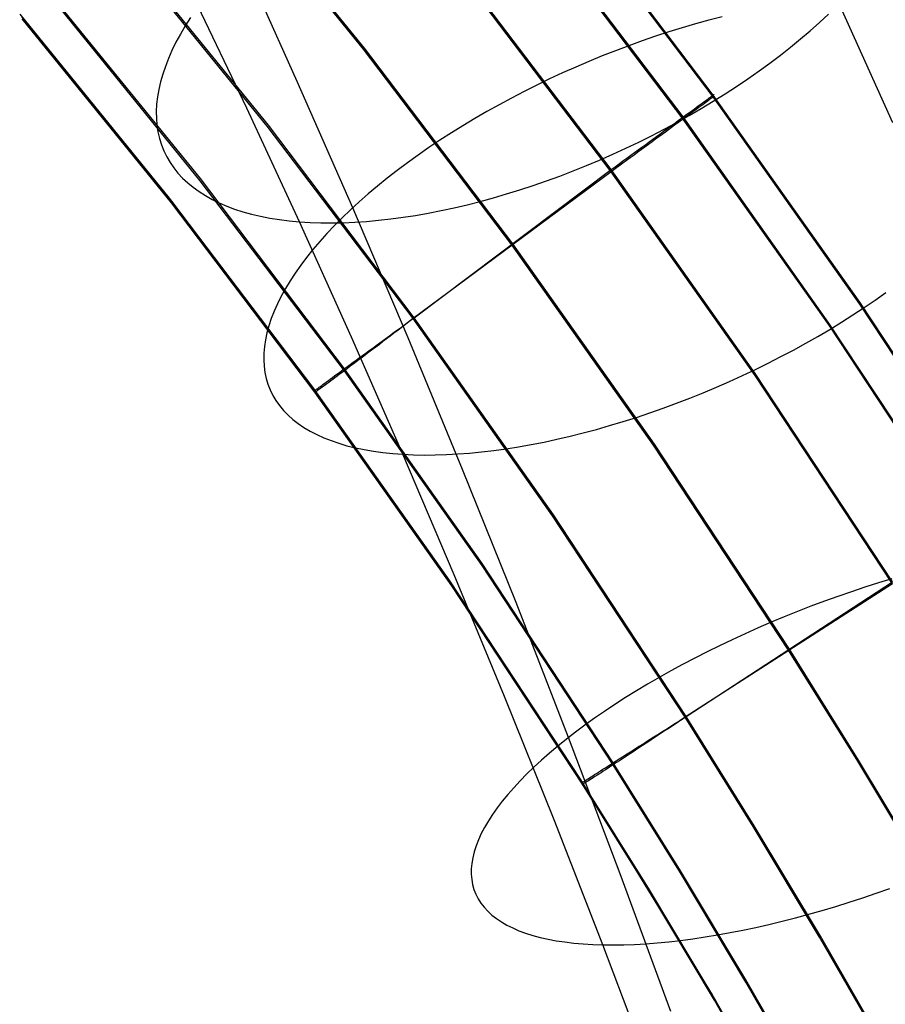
# Model space of a CAD drawing. Header units: millimetres. Extents: x 119 to 175.9, y -203.1 to -153.8.
# Tile 286 of 377: x 162.4 to 164.4, y -171 to -168.6. Entities that reach past the tile are written whole.
import ezdxf

# ---------------------------------------------------------------- set-up
doc = ezdxf.new("R2010")
doc.units = ezdxf.units.MM
doc.header["$MEASUREMENT"] = 0
doc.layers.add('Layer 01', color=5, linetype='Continuous', true_color=0x0000ff)

msp = doc.modelspace()

# ---------------------------------------------------------------- linework, layer by layer
at = {"layer": 'Layer 01'}
for p, q in [((163.1847, -168.7098, 31.3175), (162.8159, -168.2558, 31.317)), ((163.1867, -168.707, 35.252), (162.818, -168.2529, 35.2514)), ((164.0173, -168.819, 34.8826), (163.6521, -168.3373, 34.882)), ((164.0174, -168.8233, 31.6865), (163.6522, -168.3415, 31.6859)), ((163.9458, -168.8711, 35.1462), (163.5824, -168.3916, 35.1456)), ((163.9459, -168.876, 31.423), (163.5824, -168.3965, 31.4224)), ((162.9555, -168.8932, 31.3178), (162.593, -168.4469, 31.3172)), ((162.9583, -168.891, 35.252), (162.5959, -168.4446, 35.2514)), ((163.027, -168.7863, 30.0013), (162.8931, -168.4893, 29.838)), ((163.7743, -168.9966, 35.2521), (163.4151, -168.5229, 35.2515)), ((163.7743, -169.0016, 31.3179), (163.4151, -168.5279, 31.3173)), ((162.7963, -169.0179, 35.1441), (162.4383, -168.5769, 35.1435)), ((162.7962, -169.023, 31.4259), (162.4382, -168.582, 31.4253)), ((162.9066, -168.8498, 28.4495), (162.7791, -168.5827, 28.287)), ((164.4452, -168.8852, 28.6414), (164.3172, -168.6014, 28.4852)), ((162.3662, -168.6262, 34.9078), (162.7221, -169.0642, 34.9083)), ((162.7279, -169.0758, 31.6868), (162.3718, -168.6371, 31.6862)), ((162.728, -169.0718, 34.8829), (162.3719, -168.6331, 34.8824)), ((162.7729, -168.6344, 29.6784), (162.7603, -168.6542, 29.6535)), ((164.0069, -168.6408, 30.3166), (163.9754, -168.6495, 30.3263)), ((164.0383, -168.6327, 30.3059), (164.0069, -168.6408, 30.3166)), ((164.2481, -168.6658, 28.427), (164.2703, -168.6461, 28.444)), ((164.2703, -168.6461, 28.444), (164.2916, -168.6263, 28.4618)), ((162.7603, -168.6542, 29.6535), (162.7487, -168.6738, 29.6281)), ((163.9119, -168.6686, 30.3426), (163.88, -168.679, 30.3492)), ((163.9437, -168.6588, 30.335), (163.9119, -168.6686, 30.3426)), ((163.9754, -168.6495, 30.3263), (163.9437, -168.6588, 30.335)), ((164.2252, -168.6853, 28.4109), (164.2481, -168.6658, 28.427)), ((162.7382, -168.6933, 29.6021), (162.7287, -168.7126, 29.5756)), ((162.7487, -168.6738, 29.6281), (162.7382, -168.6933, 29.6021)), ((163.8482, -168.69, 30.3547), (163.8163, -168.7015, 30.3592)), ((163.88, -168.679, 30.3492), (163.8482, -168.69, 30.3547)), ((164.2016, -168.7047, 28.3958), (164.2252, -168.6853, 28.4109)), ((162.7287, -168.7126, 29.5756), (162.7202, -168.7317, 29.5486)), ((163.5379, -169.1757, 31.3181), (163.1847, -168.7098, 31.3175)), ((163.5399, -169.173, 35.2526), (163.1867, -168.707, 35.252)), ((163.7845, -168.7134, 30.3626), (163.7528, -168.7259, 30.3649)), ((163.8163, -168.7015, 30.3592), (163.7845, -168.7134, 30.3626)), ((164.1772, -168.7239, 28.3815), (164.2016, -168.7047, 28.3958)), ((162.7202, -168.7317, 29.5486), (162.7129, -168.7506, 29.5212)), ((163.7213, -168.7389, 30.3662), (163.6899, -168.7524, 30.3664)), ((163.7528, -168.7259, 30.3649), (163.7213, -168.7389, 30.3662)), ((164.1521, -168.7429, 28.3682), (164.1772, -168.7239, 28.3815)), ((162.7129, -168.7506, 29.5212), (162.7066, -168.7692, 29.4932)), ((163.6899, -168.7524, 30.3664), (163.6587, -168.7663, 30.3655)), ((164.1, -168.7801, 28.3445), (164.1264, -168.7616, 28.3559)), ((164.1264, -168.7616, 28.3559), (164.1521, -168.7429, 28.3682)), ((162.7013, -168.7876, 29.4649), (162.6972, -168.8057, 29.4363)), ((162.7066, -168.7692, 29.4932), (162.7013, -168.7876, 29.4649)), ((163.159, -169.0874, 30.1587), (163.027, -168.7863, 30.0013)), ((163.6278, -168.7807, 30.3635), (163.5972, -168.7954, 30.3605)), ((163.6587, -168.7663, 30.3655), (163.6278, -168.7807, 30.3635)), ((164.073, -168.7983, 28.3341), (164.1, -168.7801, 28.3445)), ((162.6972, -168.8057, 29.4363), (162.6942, -168.8234, 29.4073)), ((163.5669, -168.8106, 30.3564), (163.5369, -168.8262, 30.3512)), ((163.5972, -168.7954, 30.3605), (163.5669, -168.8106, 30.3564)), ((164.0455, -168.8162, 28.3248), (164.073, -168.7983, 28.3341)), ((162.6942, -168.8234, 29.4073), (162.6922, -168.8408, 29.378)), ((163.5369, -168.8262, 30.3512), (163.5074, -168.8421, 30.345)), ((163.9889, -168.851, 28.309), (164.0174, -168.8338, 28.3164)), ((163.9948, -168.8353, 35.0548), (163.9985, -168.8326, 35.044)), ((163.9985, -168.8326, 35.044), (164.0019, -168.8301, 35.033)), ((164.003, -168.834, 31.5393), (163.9998, -168.8364, 31.5285)), ((164.0019, -168.8301, 35.033), (164.0051, -168.8278, 35.0219)), ((164.006, -168.8318, 31.5502), (164.003, -168.834, 31.5393)), ((164.0051, -168.8278, 35.0219), (164.0079, -168.8258, 35.0107)), ((164.0087, -168.8299, 31.5612), (164.006, -168.8318, 31.5502)), ((164.0079, -168.8258, 35.0107), (164.0104, -168.824, 34.9993)), ((164.011, -168.8281, 31.5723), (164.0087, -168.8299, 31.5612)), ((164.0104, -168.824, 34.9993), (164.0125, -168.8224, 34.9879)), ((164.0131, -168.8266, 31.5835), (164.011, -168.8281, 31.5723)), ((164.0125, -168.8224, 34.9879), (164.0144, -168.8211, 34.9763)), ((164.0148, -168.8253, 31.5948), (164.0131, -168.8266, 31.5835)), ((164.0144, -168.8211, 34.9763), (164.0159, -168.82, 34.9647)), ((164.0163, -168.8243, 31.6062), (164.0148, -168.8253, 31.5948)), ((164.0159, -168.82, 34.9647), (164.0171, -168.8191, 34.9531)), ((164.0174, -168.8234, 31.6176), (164.0163, -168.8243, 31.6062)), ((164.0171, -168.8191, 34.9531), (164.018, -168.8185, 34.9413)), ((164.0181, -168.8185, 34.8943), (164.0173, -168.819, 34.8826)), ((164.3661, -169.3124, 34.8832), (164.0173, -168.819, 34.8826)), ((164.0173, -168.819, 34.8826), (164.0174, -168.8233, 31.6865)), ((164.0174, -168.8338, 28.3164), (164.0455, -168.8162, 28.3248)), ((164.0174, -168.8233, 31.6865), (164.0182, -168.8228, 31.675)), ((164.0182, -168.8228, 31.6291), (164.0174, -168.8234, 31.6176)), ((164.3662, -169.3167, 31.6871), (164.0174, -168.8233, 31.6865)), ((164.018, -168.8185, 34.9413), (164.0185, -168.8181, 34.9296)), ((164.0186, -168.8181, 34.9061), (164.0181, -168.8185, 34.8943)), ((164.0182, -168.8228, 31.675), (164.0187, -168.8224, 31.6635)), ((164.0187, -168.8225, 31.6405), (164.0182, -168.8228, 31.6291)), ((164.0185, -168.8181, 34.9296), (164.0187, -168.818, 34.9178)), ((164.0187, -168.818, 34.9178), (164.0186, -168.8181, 34.9061)), ((164.0187, -168.8224, 31.6635), (164.0188, -168.8223, 31.652)), ((164.0188, -168.8223, 31.652), (164.0187, -168.8225, 31.6405)), ((162.6922, -168.8408, 29.378), (162.6914, -168.8579, 29.3484)), ((162.6914, -168.8579, 29.3484), (162.6916, -168.8746, 29.3186)), ((163.0324, -169.1208, 28.6063), (162.9066, -168.8498, 28.4495)), ((163.5074, -168.8421, 30.345), (163.4782, -168.8584, 30.3378)), ((163.9599, -168.8678, 28.3027), (163.9889, -168.851, 28.309)), ((163.9604, -168.8604, 35.1251), (163.9662, -168.8562, 35.1157)), ((163.9662, -168.8562, 35.1157), (163.9716, -168.8522, 35.1061)), ((163.9741, -168.8553, 31.4674), (163.9689, -168.8591, 31.4579)), ((163.9716, -168.8522, 35.1061), (163.9768, -168.8484, 35.0962)), ((163.9791, -168.8516, 31.4771), (163.9741, -168.8553, 31.4674)), ((163.9768, -168.8484, 35.0962), (163.9817, -168.8448, 35.0862)), ((163.9838, -168.8482, 31.487), (163.9791, -168.8516, 31.4771)), ((163.9817, -168.8448, 35.0862), (163.9864, -168.8414, 35.0759)), ((163.9882, -168.8449, 31.4971), (163.9838, -168.8482, 31.487)), ((163.9864, -168.8414, 35.0759), (163.9907, -168.8383, 35.0654)), ((163.9923, -168.8419, 31.5074), (163.9882, -168.8449, 31.4971)), ((163.9907, -168.8383, 35.0654), (163.9948, -168.8353, 35.0548)), ((163.9962, -168.8391, 31.5179), (163.9923, -168.8419, 31.5074)), ((163.9998, -168.8364, 31.5285), (163.9962, -168.8391, 31.5179)), ((162.6916, -168.8746, 29.3186), (162.693, -168.8909, 29.2886)), ((163.4496, -168.875, 30.3295), (163.4214, -168.8919, 30.3201)), ((163.4782, -168.8584, 30.3378), (163.4496, -168.875, 30.3295)), ((163.928, -168.8841, 35.1679), (163.9349, -168.879, 35.1599)), ((163.9304, -168.8843, 28.2974), (163.9599, -168.8678, 28.3027)), ((163.9389, -168.8811, 31.4141), (163.9322, -168.886, 31.4061)), ((163.9349, -168.879, 35.1599), (163.9417, -168.8741, 35.1516)), ((163.9454, -168.8763, 31.4223), (163.9389, -168.8811, 31.4141)), ((163.9417, -168.8741, 35.1516), (163.9482, -168.8693, 35.143)), ((163.9516, -168.8718, 31.4309), (163.9454, -168.8763, 31.4223)), ((164.2929, -169.362, 35.1469), (163.9458, -168.8711, 35.1462)), ((164.293, -169.3669, 31.4236), (163.9459, -168.876, 31.423)), ((163.9482, -168.8693, 35.143), (163.9544, -168.8648, 35.1342)), ((163.9576, -168.8674, 31.4396), (163.9516, -168.8718, 31.4309)), ((163.9544, -168.8648, 35.1342), (163.9604, -168.8604, 35.1251)), ((163.9634, -168.8632, 31.4487), (163.9576, -168.8674, 31.4396)), ((163.9689, -168.8591, 31.4579), (163.9634, -168.8632, 31.4487)), ((162.693, -168.8909, 29.2886), (162.6954, -168.9068, 29.2585)), ((163.3027, -169.3514, 31.3183), (162.9555, -168.8932, 31.3178)), ((163.3054, -169.3492, 35.2526), (162.9583, -168.891, 35.252)), ((163.4214, -168.8919, 30.3201), (163.3938, -168.9091, 30.3098)), ((163.8704, -168.916, 28.2899), (163.9006, -168.9003, 28.2931)), ((163.898, -168.906, 35.1967), (163.9058, -168.9003, 35.19)), ((163.9006, -168.9003, 28.2931), (163.9304, -168.8843, 28.2974)), ((163.9109, -168.9016, 31.384), (163.9034, -168.9071, 31.3772)), ((163.9058, -168.9003, 35.19), (163.9134, -168.8948, 35.183)), ((163.9182, -168.8963, 31.3911), (163.9109, -168.9016, 31.384)), ((163.9134, -168.8948, 35.183), (163.9208, -168.8894, 35.1756)), ((163.9253, -168.891, 31.3984), (163.9182, -168.8963, 31.3911)), ((163.9208, -168.8894, 35.1756), (163.928, -168.8841, 35.1679)), ((163.9322, -168.886, 31.4061), (163.9253, -168.891, 31.3984)), ((162.6954, -168.9068, 29.2585), (162.699, -168.9222, 29.2283)), ((162.699, -168.9222, 29.2283), (162.7036, -168.9372, 29.1979)), ((163.3667, -168.9265, 30.2984), (163.3403, -168.9442, 30.2861)), ((163.3938, -168.9091, 30.3098), (163.3667, -168.9265, 30.2984)), ((163.8399, -168.9311, 28.2877), (163.8704, -168.916, 28.2899)), ((163.8651, -168.9301, 35.2201), (163.8736, -168.9239, 35.2148)), ((163.8798, -168.9244, 31.3589), (163.8716, -168.9304, 31.3535)), ((163.8736, -168.9239, 35.2148), (163.8819, -168.9178, 35.2092)), ((163.8878, -168.9185, 31.3647), (163.8798, -168.9244, 31.3589)), ((163.8819, -168.9178, 35.2092), (163.89, -168.9119, 35.2031)), ((163.8957, -168.9127, 31.3708), (163.8878, -168.9185, 31.3647)), ((163.89, -168.9119, 35.2031), (163.898, -168.906, 35.1967)), ((163.9034, -168.9071, 31.3772), (163.8957, -168.9127, 31.3708)), ((162.7036, -168.9372, 29.1979), (162.7094, -168.9517, 29.1676)), ((162.7094, -168.9517, 29.1676), (162.7162, -168.9658, 29.1372)), ((163.3403, -168.9442, 30.2861), (163.3145, -168.9622, 30.2728)), ((163.7781, -168.9601, 28.2866), (163.8091, -168.9458, 28.2866)), ((163.8091, -168.9458, 28.2866), (163.8399, -168.9311, 28.2877)), ((163.8299, -168.9559, 35.2376), (163.8389, -168.9493, 35.2338)), ((163.8462, -168.949, 31.3393), (163.8375, -168.9553, 31.3353)), ((163.8389, -168.9493, 35.2338), (163.8477, -168.9428, 35.2296)), ((163.8548, -168.9427, 31.3437), (163.8462, -168.949, 31.3393)), ((163.8477, -168.9428, 35.2296), (163.8565, -168.9364, 35.2251)), ((163.8633, -168.9365, 31.3484), (163.8548, -168.9427, 31.3437)), ((163.8565, -168.9364, 35.2251), (163.8651, -168.9301, 35.2201)), ((163.8716, -168.9304, 31.3535), (163.8633, -168.9365, 31.3484)), ((162.7162, -168.9658, 29.1372), (162.7241, -168.9793, 29.1068)), ((163.3145, -168.9622, 30.2728), (163.2893, -168.9803, 30.2585)), ((163.7154, -168.987, 28.2896), (163.7468, -168.9738, 28.2876)), ((163.7468, -168.9738, 28.2876), (163.7781, -168.9601, 28.2866)), ((163.8108, -168.9749, 31.3256), (163.8018, -168.9815, 31.3231)), ((163.8024, -168.976, 35.2467), (163.8116, -168.9692, 35.244)), ((163.8198, -168.9683, 31.3284), (163.8108, -168.9749, 31.3256)), ((163.8116, -168.9692, 35.244), (163.8208, -168.9625, 35.241)), ((163.8287, -168.9618, 31.3317), (163.8198, -168.9683, 31.3284)), ((163.8208, -168.9625, 35.241), (163.8299, -168.9559, 35.2376)), ((163.8375, -168.9553, 31.3353), (163.8287, -168.9618, 31.3317)), ((162.7241, -168.9793, 29.1068), (162.733, -168.9923, 29.0766)), ((162.733, -168.9923, 29.0766), (162.743, -169.0047, 29.0464)), ((163.2648, -168.9986, 30.2433), (163.2411, -169.0171, 30.2271)), ((163.2893, -168.9803, 30.2585), (163.2648, -168.9986, 30.2433)), ((163.3054, -169.3492, 35.2526), (163.7743, -168.9966, 35.2521)), ((163.6839, -168.9997, 28.2927), (163.7154, -168.987, 28.2896)), ((163.7743, -168.9966, 35.2521), (163.7837, -168.9897, 35.2507)), ((163.7835, -168.9949, 31.3193), (163.7743, -169.0016, 31.3179)), ((164.1173, -169.4818, 35.2527), (163.7743, -168.9966, 35.2521)), ((163.7927, -168.9882, 31.321), (163.7835, -168.9949, 31.3193)), ((163.7837, -168.9897, 35.2507), (163.7931, -168.9828, 35.2489)), ((163.8018, -168.9815, 31.3231), (163.7927, -168.9882, 31.321)), ((163.7931, -168.9828, 35.2489), (163.8024, -168.976, 35.2467)), ((162.743, -169.0047, 29.0464), (162.754, -169.0166, 29.0164)), ((162.754, -169.0166, 29.0164), (162.7661, -169.028, 28.9865)), ((163.1393, -169.4707, 35.1447), (162.7963, -169.0179, 35.1441)), ((163.2411, -169.0171, 30.2271), (163.2181, -169.0357, 30.2101)), ((163.7743, -169.0016, 31.3179), (163.3027, -169.3514, 31.3183)), ((163.6205, -169.0234, 28.3021), (163.6522, -169.0118, 28.2969)), ((163.6522, -169.0118, 28.2969), (163.6839, -168.9997, 28.2927)), ((164.1173, -169.4869, 31.3186), (163.7743, -169.0016, 31.3179)), ((162.7661, -169.028, 28.9865), (162.7792, -169.0387, 28.9568)), ((162.7792, -169.0387, 28.9568), (162.7932, -169.0489, 28.9274)), ((163.1391, -169.4758, 31.4265), (162.7962, -169.023, 31.4259)), ((163.2181, -169.0357, 30.2101), (163.1959, -169.0544, 30.1921)), ((163.5254, -169.0546, 28.3238), (163.5571, -169.0448, 28.3155)), ((163.5571, -169.0448, 28.3155), (163.5888, -169.0344, 28.3083)), ((163.5888, -169.0344, 28.3083), (163.6205, -169.0234, 28.3021)), ((162.7221, -169.0642, 34.9083), (163.0635, -169.5143, 34.9089)), ((162.7932, -169.0489, 28.9274), (162.8083, -169.0584, 28.8983)), ((162.8083, -169.0584, 28.8983), (162.8243, -169.0674, 28.8695)), ((162.8243, -169.0674, 28.8695), (162.8412, -169.0757, 28.841)), ((163.1959, -169.0544, 30.1921), (163.1745, -169.0733, 30.1733)), ((163.4625, -169.0724, 28.3434), (163.4939, -169.0638, 28.3331)), ((163.4939, -169.0638, 28.3331), (163.5254, -169.0546, 28.3238)), ((163.0691, -169.5262, 31.6874), (162.7279, -169.0758, 31.6868)), ((163.0692, -169.5222, 34.8835), (162.728, -169.0718, 34.8829)), ((162.8412, -169.0757, 28.841), (162.8591, -169.0834, 28.813)), ((162.8591, -169.0834, 28.813), (162.8779, -169.0904, 28.7853)), ((162.8779, -169.0904, 28.7853), (162.8975, -169.0967, 28.7581)), ((163.1539, -169.0921, 30.1537), (163.1342, -169.1111, 30.1332)), ((163.1745, -169.0733, 30.1733), (163.1539, -169.0921, 30.1537)), ((163.2908, -169.3969, 30.312), (163.159, -169.0874, 30.1587)), ((163.3694, -169.0942, 28.3801), (163.4002, -169.0876, 28.3669)), ((163.4002, -169.0876, 28.3669), (163.4312, -169.0803, 28.3546)), ((163.4312, -169.0803, 28.3546), (163.4625, -169.0724, 28.3434)), ((162.8975, -169.0967, 28.7581), (162.918, -169.1024, 28.7314)), ((162.918, -169.1024, 28.7314), (162.9393, -169.1075, 28.7052)), ((162.9393, -169.1075, 28.7052), (162.9614, -169.1118, 28.6796)), ((162.9614, -169.1118, 28.6796), (162.9843, -169.1155, 28.6545)), ((162.9843, -169.1155, 28.6545), (163.008, -169.1185, 28.6301)), ((163.1342, -169.1111, 30.1332), (163.1154, -169.13, 30.112)), ((163.2205, -169.1173, 28.4598), (163.2495, -169.1141, 28.4421)), ((163.2495, -169.1141, 28.4421), (163.2789, -169.1101, 28.4253)), ((163.2789, -169.1101, 28.4253), (163.3088, -169.1055, 28.4093)), ((163.3088, -169.1055, 28.4093), (163.3389, -169.1002, 28.3942)), ((163.3389, -169.1002, 28.3942), (163.3694, -169.0942, 28.3801)), ((163.008, -169.1185, 28.6301), (163.0324, -169.1208, 28.6063)), ((163.1564, -169.3957, 28.7576), (163.0324, -169.1208, 28.6063)), ((163.0324, -169.1208, 28.6063), (163.0574, -169.1224, 28.5831)), ((163.0574, -169.1224, 28.5831), (163.0831, -169.1233, 28.5607)), ((163.0831, -169.1233, 28.5607), (163.1095, -169.1235, 28.539)), ((163.1154, -169.13, 30.112), (163.0974, -169.149, 30.0899)), ((163.1095, -169.1235, 28.539), (163.1364, -169.123, 28.518)), ((163.1364, -169.123, 28.518), (163.1639, -169.1218, 28.4978)), ((163.1639, -169.1218, 28.4978), (163.192, -169.1199, 28.4784)), ((163.192, -169.1199, 28.4784), (163.2205, -169.1173, 28.4598)), ((163.0974, -169.149, 30.0899), (163.0804, -169.1679, 30.0672)), ((163.0804, -169.1679, 30.0672), (163.0644, -169.1868, 30.0437)), ((163.8753, -169.6531, 31.3188), (163.5379, -169.1757, 31.3181)), ((163.8772, -169.6503, 35.2532), (163.5399, -169.173, 35.2526)), ((163.0493, -169.2056, 30.0195), (163.0352, -169.2243, 29.9947)), ((163.0644, -169.1868, 30.0437), (163.0493, -169.2056, 30.0195)), ((163.0352, -169.2243, 29.9947), (163.022, -169.2429, 29.9693)), ((163.022, -169.2429, 29.9693), (163.0099, -169.2614, 29.9432)), ((162.9989, -169.2797, 29.9166), (162.9889, -169.2979, 29.8895)), ((163.0099, -169.2614, 29.9432), (162.9989, -169.2797, 29.9166)), ((162.9889, -169.2979, 29.8895), (162.9799, -169.3158, 29.8618)), ((164.4029, -169.3072, 28.6708), (164.4284, -169.2891, 28.6846)), ((162.9799, -169.3158, 29.8618), (162.972, -169.3335, 29.8337)), ((164.35, -169.3426, 28.6462), (164.3768, -169.325, 28.658)), ((164.6983, -169.8168, 34.8839), (164.3661, -169.3124, 34.8832)), ((164.6984, -169.821, 31.6878), (164.3662, -169.3167, 31.6871)), ((164.3768, -169.325, 28.658), (164.4029, -169.3072, 28.6708)), ((162.972, -169.3335, 29.8337), (162.9652, -169.351, 29.8052)), ((163.2959, -169.3561, 35.2508), (163.3054, -169.3492, 35.2526)), ((163.637, -169.8187, 35.2532), (163.3054, -169.3492, 35.2526)), ((164.3227, -169.3599, 28.6353), (164.35, -169.3426, 28.6462)), ((162.9594, -169.3682, 29.7763), (162.9548, -169.3851, 29.747)), ((162.9652, -169.351, 29.8052), (162.9594, -169.3682, 29.7763)), ((163.2751, -169.3725, 31.3252), (163.2661, -169.3794, 31.3283)), ((163.268, -169.3765, 35.243), (163.2772, -169.3698, 35.246)), ((163.2843, -169.3655, 31.3225), (163.2751, -169.3725, 31.3252)), ((163.2772, -169.3698, 35.246), (163.2865, -169.363, 35.2486)), ((163.2935, -169.3585, 31.3202), (163.2843, -169.3655, 31.3225)), ((163.2865, -169.363, 35.2486), (163.2959, -169.3561, 35.2508)), ((163.3027, -169.3514, 31.3183), (163.2935, -169.3585, 31.3202)), ((163.6344, -169.8208, 31.3189), (163.3027, -169.3514, 31.3183)), ((164.6235, -169.864, 35.1475), (164.2929, -169.362, 35.1469)), ((164.6236, -169.8689, 31.4243), (164.293, -169.3669, 31.4236)), ((164.2948, -169.377, 28.6255), (164.3227, -169.3599, 28.6353)), ((162.9548, -169.3851, 29.747), (162.9512, -169.4017, 29.7174)), ((163.2785, -169.6746, 28.9032), (163.1564, -169.3957, 28.7576)), ((163.2321, -169.4028, 35.2271), (163.2409, -169.3964, 35.2316)), ((163.2483, -169.393, 31.3356), (163.2395, -169.3996, 31.3398)), ((163.2409, -169.3964, 35.2316), (163.2498, -169.3898, 35.2358)), ((163.2571, -169.3862, 31.3317), (163.2483, -169.393, 31.3356)), ((163.2498, -169.3898, 35.2358), (163.2588, -169.3832, 35.2396)), ((163.2661, -169.3794, 31.3283), (163.2571, -169.3862, 31.3317)), ((163.2588, -169.3832, 35.2396), (163.268, -169.3765, 35.243)), ((163.4204, -169.7104, 30.4589), (163.2908, -169.3969, 30.312)), ((164.2375, -169.4102, 28.6089), (164.2664, -169.3937, 28.6167)), ((164.2664, -169.3937, 28.6167), (164.2948, -169.377, 28.6255)), ((162.9488, -169.418, 29.6874), (162.9474, -169.4339, 29.6573)), ((162.9512, -169.4017, 29.7174), (162.9488, -169.418, 29.6874)), ((163.214, -169.419, 31.3547), (163.2058, -169.4253, 31.3604)), ((163.2065, -169.4215, 35.2112), (163.2148, -169.4154, 35.2168)), ((163.2224, -169.4127, 31.3494), (163.214, -169.419, 31.3547)), ((163.2148, -169.4154, 35.2168), (163.2234, -169.4092, 35.2221)), ((163.2309, -169.4062, 31.3444), (163.2224, -169.4127, 31.3494)), ((163.2234, -169.4092, 35.2221), (163.2321, -169.4028, 35.2271)), ((163.2395, -169.3996, 31.3398), (163.2309, -169.4062, 31.3444)), ((164.2081, -169.4263, 28.6021), (164.2375, -169.4102, 28.6089)), ((162.9474, -169.4339, 29.6573), (162.9472, -169.4495, 29.6269)), ((163.1821, -169.4432, 31.3797), (163.1746, -169.4489, 31.3867)), ((163.1747, -169.4448, 35.185), (163.1824, -169.4392, 35.192)), ((163.1898, -169.4373, 31.3729), (163.1821, -169.4432, 31.3797)), ((163.1824, -169.4392, 35.192), (163.1902, -169.4334, 35.1988)), ((163.1977, -169.4314, 31.3665), (163.1898, -169.4373, 31.3729)), ((163.1902, -169.4334, 35.1988), (163.1983, -169.4275, 35.2051)), ((163.2058, -169.4253, 31.3604), (163.1977, -169.4314, 31.3665)), ((163.1983, -169.4275, 35.2051), (163.2065, -169.4215, 35.2112)), ((164.1482, -169.4574, 28.5918), (164.1784, -169.442, 28.5965)), ((164.1784, -169.442, 28.5965), (164.2081, -169.4263, 28.6021)), ((162.9472, -169.4495, 29.6269), (162.948, -169.4647, 29.5963)), ((162.948, -169.4647, 29.5963), (162.95, -169.4795, 29.5656)), ((163.1396, -169.4704, 35.145), (163.1462, -169.4656, 35.1536)), ((163.1462, -169.4656, 35.1536), (163.153, -169.4607, 35.1619)), ((163.1532, -169.465, 31.4098), (163.1465, -169.47, 31.4181)), ((163.153, -169.4607, 35.1619), (163.16, -169.4555, 35.1699)), ((163.1601, -169.4598, 31.4018), (163.1532, -169.465, 31.4098)), ((163.16, -169.4555, 35.1699), (163.1672, -169.4502, 35.1776)), ((163.1672, -169.4544, 31.3941), (163.1601, -169.4598, 31.4018)), ((163.1672, -169.4502, 35.1776), (163.1747, -169.4448, 35.185)), ((163.1746, -169.4489, 31.3867), (163.1672, -169.4544, 31.3941)), ((164.1178, -169.4724, 28.5883), (164.1482, -169.4574, 28.5918)), ((162.95, -169.4795, 29.5656), (162.9531, -169.4938, 29.5348)), ((163.1107, -169.4917, 35.0981), (163.1159, -169.4878, 35.108)), ((163.1159, -169.4878, 35.108), (163.1215, -169.4838, 35.1176)), ((163.1221, -169.4883, 31.4541), (163.1167, -169.4924, 31.4637)), ((163.1215, -169.4838, 35.1176), (163.1273, -169.4795, 35.127)), ((163.1279, -169.484, 31.4447), (163.1221, -169.4883, 31.4541)), ((163.1273, -169.4795, 35.127), (163.1333, -169.4751, 35.1361)), ((163.1338, -169.4795, 31.4356), (163.1279, -169.484, 31.4447)), ((163.1333, -169.4751, 35.1361), (163.1396, -169.4704, 35.145)), ((163.1401, -169.4749, 31.4267), (163.1338, -169.4795, 31.4356)), ((163.4668, -169.9397, 31.4271), (163.1391, -169.4758, 31.4265)), ((163.467, -169.9347, 35.1453), (163.1393, -169.4707, 35.1447)), ((163.1465, -169.47, 31.4181), (163.1401, -169.4749, 31.4267)), ((164.0559, -169.5011, 28.5844), (164.087, -169.4869, 28.5858)), ((164.087, -169.4869, 28.5858), (164.1178, -169.4724, 28.5883)), ((164.4441, -169.9779, 35.2533), (164.1173, -169.4818, 35.2527)), ((164.444, -169.9829, 31.3192), (164.1173, -169.4869, 31.3186)), ((162.9531, -169.4938, 29.5348), (162.9573, -169.5077, 29.5039)), ((162.9573, -169.5077, 29.5039), (162.9625, -169.5212, 29.4729)), ((163.0635, -169.5143, 34.9089), (163.3898, -169.9758, 34.9095)), ((163.0766, -169.5167, 35.0008), (163.0792, -169.5148, 35.0122)), ((163.0792, -169.5148, 35.0122), (163.082, -169.5127, 35.0235)), ((163.082, -169.5127, 35.0235), (163.0852, -169.5103, 35.0347)), ((163.0852, -169.5103, 35.0347), (163.0887, -169.5078, 35.0457)), ((163.0896, -169.5124, 31.5258), (163.0861, -169.515, 31.5368)), ((163.0887, -169.5078, 35.0457), (163.0925, -169.505, 35.0565)), ((163.0934, -169.5096, 31.515), (163.0896, -169.5124, 31.5258)), ((163.0925, -169.505, 35.0565), (163.0966, -169.502, 35.0672)), ((163.0975, -169.5066, 31.5043), (163.0934, -169.5096, 31.515)), ((163.0966, -169.502, 35.0672), (163.101, -169.4988, 35.0777)), ((163.1019, -169.5034, 31.4939), (163.0975, -169.5066, 31.5043)), ((163.101, -169.4988, 35.0777), (163.1057, -169.4953, 35.088)), ((163.1065, -169.4999, 31.4836), (163.1019, -169.5034, 31.4939)), ((163.1057, -169.4953, 35.088), (163.1107, -169.4917, 35.0981)), ((163.1115, -169.4963, 31.4735), (163.1065, -169.4999, 31.4836)), ((163.1167, -169.4924, 31.4637), (163.1115, -169.4963, 31.4735)), ((163.9932, -169.528, 28.5847), (164.0247, -169.5148, 28.584)), ((164.0247, -169.5148, 28.584), (164.0559, -169.5011, 28.5844)), ((162.9625, -169.5212, 29.4729), (162.9689, -169.5342, 29.442)), ((162.9689, -169.5342, 29.442), (162.9763, -169.5467, 29.4111)), ((163.068, -169.5231, 34.919), (163.0682, -169.5229, 34.9308)), ((163.0681, -169.5231, 34.9071), (163.068, -169.5231, 34.919)), ((163.0685, -169.5228, 34.8953), (163.0681, -169.5231, 34.9071)), ((163.0682, -169.5229, 34.9308), (163.0688, -169.5225, 34.9426)), ((163.0682, -169.5272, 31.6638), (163.0685, -169.5268, 31.6756)), ((163.0683, -169.5273, 31.6521), (163.0682, -169.5272, 31.6638)), ((163.0686, -169.5272, 31.6403), (163.0683, -169.5273, 31.6521)), ((163.0692, -169.5222, 34.8835), (163.0685, -169.5228, 34.8953)), ((163.0685, -169.5268, 31.6756), (163.0691, -169.5262, 31.6874)), ((163.0693, -169.5268, 31.6285), (163.0686, -169.5272, 31.6403)), ((163.0688, -169.5225, 34.9426), (163.0697, -169.5218, 34.9544)), ((163.0691, -169.5262, 31.6874), (163.0692, -169.5222, 34.8835)), ((163.3952, -169.9878, 31.688), (163.0691, -169.5262, 31.6874)), ((163.3953, -169.9838, 34.8841), (163.0692, -169.5222, 34.8835)), ((163.0703, -169.5262, 31.6168), (163.0693, -169.5268, 31.6285)), ((163.0697, -169.5218, 34.9544), (163.0709, -169.5209, 34.9661)), ((163.0716, -169.5253, 31.6051), (163.0703, -169.5262, 31.6168)), ((163.0709, -169.5209, 34.9661), (163.0725, -169.5197, 34.9777)), ((163.0732, -169.5242, 31.5935), (163.0716, -169.5253, 31.6051)), ((163.0725, -169.5197, 34.9777), (163.0744, -169.5183, 34.9893)), ((163.0752, -169.5228, 31.5819), (163.0732, -169.5242, 31.5935)), ((163.0744, -169.5183, 34.9893), (163.0766, -169.5167, 35.0008)), ((163.0775, -169.5212, 31.5705), (163.0752, -169.5228, 31.5819)), ((163.08, -169.5194, 31.5591), (163.0775, -169.5212, 31.5705)), ((163.0829, -169.5173, 31.5479), (163.08, -169.5194, 31.5591)), ((163.0861, -169.515, 31.5368), (163.0829, -169.5173, 31.5479)), ((163.9616, -169.5407, 28.5865), (163.9932, -169.528, 28.5847)), ((162.9763, -169.5467, 29.4111), (162.9848, -169.5587, 29.3803)), ((162.9848, -169.5587, 29.3803), (162.9944, -169.5702, 29.3496)), ((163.898, -169.5647, 28.5933), (163.9298, -169.553, 28.5894)), ((163.9298, -169.553, 28.5894), (163.9616, -169.5407, 28.5865)), ((162.9944, -169.5702, 29.3496), (163.005, -169.5812, 29.3191)), ((163.005, -169.5812, 29.3191), (163.0166, -169.5916, 29.2887)), ((163.8343, -169.5866, 28.6044), (163.8661, -169.5759, 28.5983)), ((163.8661, -169.5759, 28.5983), (163.898, -169.5647, 28.5933)), ((163.0166, -169.5916, 29.2887), (163.0293, -169.6014, 29.2586)), ((163.0293, -169.6014, 29.2586), (163.043, -169.6107, 29.2287)), ((163.7391, -169.6153, 28.6288), (163.7707, -169.6063, 28.6197)), ((163.7707, -169.6063, 28.6197), (163.8025, -169.5968, 28.6115)), ((163.8025, -169.5968, 28.6115), (163.8343, -169.5866, 28.6044)), ((163.043, -169.6107, 29.2287), (163.0577, -169.6194, 29.1991)), ((163.0577, -169.6194, 29.1991), (163.0733, -169.6276, 29.1699)), ((163.0733, -169.6276, 29.1699), (163.0899, -169.6351, 29.141)), ((163.6452, -169.6388, 28.6624), (163.6763, -169.6315, 28.6502)), ((163.6763, -169.6315, 28.6502), (163.7076, -169.6237, 28.639)), ((163.7076, -169.6237, 28.639), (163.7391, -169.6153, 28.6288)), ((163.0899, -169.6351, 29.141), (163.1074, -169.642, 29.1125)), ((163.1074, -169.642, 29.1125), (163.1259, -169.6483, 29.0845)), ((163.1259, -169.6483, 29.0845), (163.1452, -169.654, 29.0569)), ((163.1452, -169.654, 29.0569), (163.1654, -169.659, 29.0299)), ((163.5538, -169.6567, 28.7048), (163.5839, -169.6513, 28.6898)), ((163.5839, -169.6513, 28.6898), (163.6144, -169.6453, 28.6756)), ((163.6144, -169.6453, 28.6756), (163.6452, -169.6388, 28.6624)), ((164.1967, -170.1411, 31.3194), (163.8753, -169.6531, 31.3188)), ((164.1985, -170.1384, 35.2538), (163.8772, -169.6503, 35.2532)), ((163.1654, -169.659, 29.0299), (163.1865, -169.6634, 29.0033)), ((163.1865, -169.6634, 29.0033), (163.2083, -169.6672, 28.9774)), ((163.2083, -169.6672, 28.9774), (163.231, -169.6703, 28.952)), ((163.231, -169.6703, 28.952), (163.2544, -169.6728, 28.9273)), ((163.2544, -169.6728, 28.9273), (163.2785, -169.6746, 28.9032)), ((163.4006, -169.9612, 29.0452), (163.2785, -169.6746, 28.9032)), ((163.2785, -169.6746, 28.9032), (163.3034, -169.6758, 28.8799)), ((163.3034, -169.6758, 28.8799), (163.3289, -169.6763, 28.8572)), ((163.3289, -169.6763, 28.8572), (163.3551, -169.6761, 28.8353)), ((163.3551, -169.6761, 28.8353), (163.3819, -169.6753, 28.8142)), ((163.3819, -169.6753, 28.8142), (163.4093, -169.6738, 28.7938)), ((163.4093, -169.6738, 28.7938), (163.4372, -169.6717, 28.7743)), ((163.4372, -169.6717, 28.7743), (163.4657, -169.6689, 28.7556)), ((163.4657, -169.6689, 28.7556), (163.4946, -169.6655, 28.7378)), ((163.4946, -169.6655, 28.7378), (163.524, -169.6614, 28.7209)), ((163.524, -169.6614, 28.7209), (163.5538, -169.6567, 28.7048)), ((163.5478, -170.0278, 30.5993), (163.4204, -169.7104, 30.4589)), ((163.9529, -170.2989, 35.2538), (163.637, -169.8187, 35.2532)), ((163.9505, -170.3009, 31.3196), (163.6344, -169.8208, 31.3189)), ((163.7792, -170.4091, 35.1459), (163.467, -169.9347, 35.1453)), ((163.779, -170.4142, 31.4277), (163.4668, -169.9397, 31.4271)), ((163.3898, -169.9758, 34.9095), (163.7008, -170.4479, 34.9101)), ((163.7059, -170.4559, 34.8847), (163.3953, -169.9838, 34.8841)), ((163.5206, -170.2515, 29.1812), (163.4006, -169.9612, 29.0452)), ((164.444, -169.9829, 31.3192), (163.9505, -170.3009, 31.3196)), ((163.9529, -170.2989, 35.2538), (164.4441, -169.9779, 35.2533)), ((164.4105, -169.9809, 30.9422), (164.3784, -169.9911, 30.9474)), ((164.4426, -169.9711, 30.9359), (164.4105, -169.9809, 30.9422)), ((163.7058, -170.4599, 31.6886), (163.3952, -169.9878, 31.688)), ((164.3462, -170.0018, 30.9515), (164.3141, -170.013, 30.9545)), ((164.3784, -169.9911, 30.9474), (164.3462, -170.0018, 30.9515)), ((163.673, -170.3488, 30.7332), (163.5478, -170.0278, 30.5993)), ((164.282, -170.0245, 30.9564), (164.25, -170.0365, 30.9572)), ((164.3141, -170.013, 30.9545), (164.282, -170.0245, 30.9564)), ((164.2182, -170.0488, 30.9569), (164.1865, -170.0616, 30.9554)), ((164.25, -170.0365, 30.9572), (164.2182, -170.0488, 30.9569)), ((164.1551, -170.0747, 30.9529), (164.1239, -170.0881, 30.9493)), ((164.1865, -170.0616, 30.9554), (164.1551, -170.0747, 30.9529)), ((164.1239, -170.0881, 30.9493), (164.0931, -170.1019, 30.9446)), ((164.0625, -170.116, 30.9387), (164.0323, -170.1304, 30.9318)), ((164.0931, -170.1019, 30.9446), (164.0625, -170.116, 30.9387)), ((164.0025, -170.145, 30.9238), (163.9732, -170.16, 30.9148)), ((164.0323, -170.1304, 30.9318), (164.0025, -170.145, 30.9238)), ((164.3616, -170.4057, 31.3197), (164.1967, -170.1411, 31.3194)), ((164.3634, -170.4031, 35.2541), (164.1985, -170.1384, 35.2538)), ((163.9732, -170.16, 30.9148), (163.9443, -170.1752, 30.9047)), ((163.916, -170.1906, 30.8935), (163.8882, -170.2062, 30.8813)), ((163.9443, -170.1752, 30.9047), (163.916, -170.1906, 30.8935)), ((163.8882, -170.2062, 30.8813), (163.861, -170.222, 30.8681)), ((163.8343, -170.238, 30.8539), (163.8084, -170.2541, 30.8387)), ((163.861, -170.222, 30.8681), (163.8343, -170.238, 30.8539)), ((163.6386, -170.5454, 29.3113), (163.5206, -170.2515, 29.1812)), ((163.8084, -170.2541, 30.8387), (163.783, -170.2704, 30.8225)), ((163.7584, -170.2867, 30.8054), (163.7346, -170.3032, 30.7874)), ((163.783, -170.2704, 30.8225), (163.7584, -170.2867, 30.8054)), ((163.7346, -170.3032, 30.7874), (163.7115, -170.3197, 30.7685)), ((163.9235, -170.3175, 35.2472), (163.9332, -170.3113, 35.2498)), ((163.9408, -170.3073, 31.3214), (163.9311, -170.3137, 31.3237)), ((163.9332, -170.3113, 35.2498), (163.943, -170.3051, 35.252)), ((163.9505, -170.3009, 31.3196), (163.9408, -170.3073, 31.3214)), ((163.943, -170.3051, 35.252), (163.9529, -170.2989, 35.2538)), ((164.1126, -170.5612, 31.3199), (163.9505, -170.3009, 31.3196)), ((164.115, -170.5592, 35.2541), (163.9529, -170.2989, 35.2538)), ((163.7115, -170.3197, 30.7685), (163.6892, -170.3363, 30.7486)), ((163.9027, -170.3326, 31.3329), (163.8934, -170.3387, 31.3368)), ((163.8948, -170.3357, 35.237), (163.9043, -170.3297, 35.2408)), ((163.9121, -170.3264, 31.3295), (163.9027, -170.3326, 31.3329)), ((163.9043, -170.3297, 35.2408), (163.9138, -170.3236, 35.2442)), ((163.9216, -170.3201, 31.3264), (163.9121, -170.3264, 31.3295)), ((163.9138, -170.3236, 35.2442), (163.9235, -170.3175, 35.2472)), ((163.9311, -170.3137, 31.3237), (163.9216, -170.3201, 31.3264)), ((163.6677, -170.3529, 30.728), (163.647, -170.3696, 30.7065)), ((163.6892, -170.3363, 30.7486), (163.6677, -170.3529, 30.728)), ((163.7958, -170.6734, 30.8605), (163.673, -170.3488, 30.7332)), ((163.8495, -170.3645, 35.2124), (163.8582, -170.3589, 35.218)), ((163.8662, -170.3567, 31.3506), (163.8575, -170.3625, 31.356)), ((163.8582, -170.3589, 35.218), (163.8672, -170.3532, 35.2234)), ((163.8752, -170.3508, 31.3456), (163.8662, -170.3567, 31.3506)), ((163.8672, -170.3532, 35.2234), (163.8762, -170.3475, 35.2283)), ((163.8842, -170.3448, 31.341), (163.8752, -170.3508, 31.3456)), ((163.8762, -170.3475, 35.2283), (163.8855, -170.3416, 35.2329)), ((163.8934, -170.3387, 31.3368), (163.8842, -170.3448, 31.341)), ((163.8855, -170.3416, 35.2329), (163.8948, -170.3357, 35.237)), ((163.647, -170.3696, 30.7065), (163.6272, -170.3862, 30.6841)), ((163.8162, -170.3856, 35.1862), (163.8243, -170.3805, 35.1932)), ((163.8321, -170.3792, 31.3741), (163.8241, -170.3845, 31.3809)), ((163.8243, -170.3805, 35.1932), (163.8325, -170.3753, 35.2)), ((163.8404, -170.3737, 31.3677), (163.8321, -170.3792, 31.3741)), ((163.8325, -170.3753, 35.2), (163.8409, -170.3699, 35.2063)), ((163.8489, -170.3682, 31.3617), (163.8404, -170.3737, 31.3677)), ((163.8409, -170.3699, 35.2063), (163.8495, -170.3645, 35.2124)), ((163.8575, -170.3625, 31.356), (163.8489, -170.3682, 31.3617)), ((163.6084, -170.4028, 30.661), (163.5904, -170.4194, 30.6372)), ((163.6272, -170.3862, 30.6841), (163.6084, -170.4028, 30.661)), ((163.7796, -170.4089, 35.1462), (163.7864, -170.4045, 35.1548)), ((163.7864, -170.4045, 35.1548), (163.7935, -170.4, 35.1631)), ((163.7938, -170.4043, 31.411), (163.7868, -170.4089, 31.4193)), ((163.7935, -170.4, 35.1631), (163.8009, -170.3953, 35.1711)), ((163.801, -170.3996, 31.403), (163.7938, -170.4043, 31.411)), ((163.8009, -170.3953, 35.1711), (163.8084, -170.3905, 35.1788)), ((163.8085, -170.3947, 31.3953), (163.801, -170.3996, 31.403)), ((163.8084, -170.3905, 35.1788), (163.8162, -170.3856, 35.1862)), ((163.8162, -170.3897, 31.3879), (163.8085, -170.3947, 31.3953)), ((163.8241, -170.3845, 31.3809), (163.8162, -170.3897, 31.3879)), ((164.5219, -170.6732, 31.3201), (164.3616, -170.4057, 31.3197)), ((164.5236, -170.6706, 35.2545), (164.3634, -170.4031, 35.2541)), ((163.5904, -170.4194, 30.6372), (163.5733, -170.4359, 30.6126)), ((163.7441, -170.4315, 35.0892), (163.7493, -170.4281, 35.0993)), ((163.7493, -170.4281, 35.0993), (163.7548, -170.4246, 35.1092)), ((163.7555, -170.4293, 31.4649), (163.7501, -170.4328, 31.4747)), ((163.7548, -170.4246, 35.1092), (163.7606, -170.421, 35.1188)), ((163.7612, -170.4256, 31.4553), (163.7555, -170.4293, 31.4649)), ((163.7606, -170.421, 35.1188), (163.7666, -170.4171, 35.1282)), ((163.7672, -170.4217, 31.4459), (163.7612, -170.4256, 31.4553)), ((163.7666, -170.4171, 35.1282), (163.773, -170.4131, 35.1373)), ((163.7735, -170.4176, 31.4368), (163.7672, -170.4217, 31.4459)), ((163.773, -170.4131, 35.1373), (163.7796, -170.4089, 35.1462)), ((163.78, -170.4133, 31.4279), (163.7735, -170.4176, 31.4368)), ((163.9392, -170.6715, 31.428), (163.779, -170.4142, 31.4277)), ((163.9394, -170.6664, 35.1462), (163.7792, -170.4091, 35.1459)), ((163.7868, -170.4089, 31.4193), (163.78, -170.4133, 31.4279)), ((163.5573, -170.4523, 30.5874), (163.5422, -170.4686, 30.5614)), ((163.5733, -170.4359, 30.6126), (163.5573, -170.4523, 30.5874)), ((163.7008, -170.4479, 34.9101), (164.015, -170.9618, 34.9108)), ((163.7094, -170.4536, 34.9789), (163.7113, -170.4523, 34.9905)), ((163.7113, -170.4523, 34.9905), (163.7137, -170.4508, 35.002)), ((163.7137, -170.4508, 35.002), (163.7163, -170.4491, 35.0134)), ((163.7163, -170.4491, 35.0134), (163.7193, -170.4472, 35.0247)), ((163.7202, -170.4519, 31.5491), (163.7172, -170.4538, 31.5603)), ((163.7193, -170.4472, 35.0247), (163.7227, -170.4451, 35.0359)), ((163.7235, -170.4498, 31.538), (163.7202, -170.4519, 31.5491)), ((163.7227, -170.4451, 35.0359), (163.7263, -170.4428, 35.0469)), ((163.7272, -170.4475, 31.527), (163.7235, -170.4498, 31.538)), ((163.7263, -170.4428, 35.0469), (163.7303, -170.4402, 35.0577)), ((163.7312, -170.4449, 31.5162), (163.7272, -170.4475, 31.527)), ((163.7303, -170.4402, 35.0577), (163.7346, -170.4375, 35.0684)), ((163.7354, -170.4422, 31.5055), (163.7312, -170.4449, 31.5162)), ((163.7346, -170.4375, 35.0684), (163.7392, -170.4346, 35.0789)), ((163.74, -170.4393, 31.4951), (163.7354, -170.4422, 31.5055)), ((163.7392, -170.4346, 35.0789), (163.7441, -170.4315, 35.0892)), ((163.7449, -170.4361, 31.4848), (163.74, -170.4393, 31.4951)), ((163.7501, -170.4328, 31.4747), (163.7449, -170.4361, 31.4848)), ((163.5422, -170.4686, 30.5614), (163.528, -170.4847, 30.5349)), ((163.7046, -170.4567, 34.9202), (163.7049, -170.4565, 34.932)), ((163.7047, -170.4567, 34.9083), (163.7046, -170.4567, 34.9202)), ((163.7051, -170.4564, 34.8965), (163.7047, -170.4567, 34.9083)), ((163.7049, -170.4565, 34.932), (163.7055, -170.4561, 34.9438)), ((163.7049, -170.4608, 31.665), (163.7052, -170.4605, 31.6768)), ((163.7053, -170.4608, 31.6415), (163.7049, -170.4609, 31.6533)), ((163.7049, -170.4609, 31.6533), (163.7049, -170.4608, 31.665)), ((163.7059, -170.4559, 34.8847), (163.7051, -170.4564, 34.8965)), ((163.7052, -170.4605, 31.6768), (163.7058, -170.4599, 31.6886)), ((163.706, -170.4605, 31.6297), (163.7053, -170.4608, 31.6415)), ((163.7055, -170.4561, 34.9438), (163.7064, -170.4555, 34.9556)), ((163.7058, -170.4599, 31.6886), (163.7059, -170.4559, 34.8847)), ((163.8652, -170.7159, 31.6889), (163.7058, -170.4599, 31.6886)), ((163.8653, -170.7119, 34.885), (163.7059, -170.4559, 34.8847)), ((163.707, -170.4599, 31.618), (163.706, -170.4605, 31.6297)), ((163.7064, -170.4555, 34.9556), (163.7077, -170.4547, 34.9673)), ((163.7084, -170.4591, 31.6063), (163.707, -170.4599, 31.618)), ((163.7077, -170.4547, 34.9673), (163.7094, -170.4536, 34.9789)), ((163.7101, -170.4581, 31.5947), (163.7084, -170.4591, 31.6063)), ((163.7121, -170.4569, 31.5831), (163.7101, -170.4581, 31.5947)), ((163.7145, -170.4554, 31.5717), (163.7121, -170.4569, 31.5831)), ((163.7172, -170.4538, 31.5603), (163.7145, -170.4554, 31.5717)), ((163.528, -170.4847, 30.5349), (163.5149, -170.5007, 30.5077)), ((163.5029, -170.5166, 30.48), (163.4918, -170.5323, 30.4517)), ((163.5149, -170.5007, 30.5077), (163.5029, -170.5166, 30.48)), ((163.4918, -170.5323, 30.4517), (163.4819, -170.5477, 30.423)), ((163.7545, -170.8427, 29.4353), (163.6386, -170.5454, 29.3113)), ((163.473, -170.563, 30.3937), (163.4651, -170.578, 30.3641)), ((163.4819, -170.5477, 30.423), (163.473, -170.563, 30.3937)), ((164.2702, -170.8243, 31.3202), (164.1126, -170.5612, 31.3199)), ((164.2726, -170.8223, 35.2545), (164.115, -170.5592, 35.2541)), ((163.4584, -170.5927, 30.334), (163.4528, -170.6072, 30.3036)), ((163.4651, -170.578, 30.3641), (163.4584, -170.5927, 30.334)), ((163.4528, -170.6072, 30.3036), (163.4482, -170.6214, 30.2729)), ((163.4448, -170.6353, 30.2419), (163.4425, -170.6488, 30.2106)), ((163.4482, -170.6214, 30.2729), (163.4448, -170.6353, 30.2419)), ((163.4413, -170.662, 30.1792), (163.4412, -170.6748, 30.1475)), ((163.4425, -170.6488, 30.2106), (163.4413, -170.662, 30.1792)), ((163.4412, -170.6748, 30.1475), (163.4422, -170.6873, 30.1158)), ((163.4422, -170.6873, 30.1158), (163.4443, -170.6994, 30.0839)), ((163.9163, -171.0014, 30.9812), (163.7958, -170.6734, 30.8605)), ((164.0949, -170.9315, 31.4284), (163.9392, -170.6715, 31.428)), ((164.0951, -170.9265, 35.1466), (163.9394, -170.6664, 35.1462)), ((163.4443, -170.6994, 30.0839), (163.4476, -170.711, 30.052)), ((164.4053, -170.7199, 29.1209), (164.4374, -170.7085, 29.1185)), ((163.4476, -170.711, 30.052), (163.4519, -170.7223, 30.02)), ((163.4519, -170.7223, 30.02), (163.4574, -170.7331, 29.9881)), ((163.4574, -170.7331, 29.9881), (163.464, -170.7435, 29.9562)), ((164.0202, -170.9747, 31.6892), (163.8652, -170.7159, 31.6889)), ((164.0202, -170.9707, 34.8854), (163.8653, -170.7119, 34.885)), ((164.341, -170.7413, 29.1291), (164.3731, -170.7308, 29.1245)), ((164.3731, -170.7308, 29.1245), (164.4053, -170.7199, 29.1209)), ((163.464, -170.7435, 29.9562), (163.4716, -170.7534, 29.9245)), ((163.4716, -170.7534, 29.9245), (163.4804, -170.7628, 29.8928)), ((164.2768, -170.7608, 29.1417), (164.3088, -170.7513, 29.1349)), ((164.3088, -170.7513, 29.1349), (164.341, -170.7413, 29.1291)), ((163.4804, -170.7628, 29.8928), (163.4902, -170.7718, 29.8614)), ((163.4902, -170.7718, 29.8614), (163.501, -170.7803, 29.8301)), ((163.501, -170.7803, 29.8301), (163.5129, -170.7882, 29.7992)), ((164.1814, -170.7866, 29.1687), (164.213, -170.7785, 29.1586)), ((164.213, -170.7785, 29.1586), (164.2448, -170.7699, 29.1497)), ((164.2448, -170.7699, 29.1497), (164.2768, -170.7608, 29.1417)), ((163.5129, -170.7882, 29.7992), (163.5258, -170.7957, 29.7684)), ((163.5258, -170.7957, 29.7684), (163.5398, -170.8026, 29.7381)), ((163.5398, -170.8026, 29.7381), (163.5547, -170.8091, 29.708)), ((164.0881, -170.8077, 29.2051), (164.1189, -170.8012, 29.1919)), ((164.1189, -170.8012, 29.1919), (164.15, -170.7941, 29.1798)), ((164.15, -170.7941, 29.1798), (164.1814, -170.7866, 29.1687)), ((163.5547, -170.8091, 29.708), (163.5707, -170.8149, 29.6784)), ((163.5707, -170.8149, 29.6784), (163.5875, -170.8203, 29.6492)), ((163.5875, -170.8203, 29.6492), (163.6054, -170.825, 29.6205)), ((163.6054, -170.825, 29.6205), (163.6241, -170.8293, 29.5923)), ((163.9685, -170.8284, 29.2675), (163.9977, -170.824, 29.2504)), ((163.9977, -170.824, 29.2504), (164.0275, -170.8191, 29.2343)), ((164.0275, -170.8191, 29.2343), (164.0576, -170.8137, 29.2192)), ((164.0576, -170.8137, 29.2192), (164.0881, -170.8077, 29.2051)), ((164.4232, -171.0901, 31.3206), (164.2702, -170.8243, 31.3202)), ((164.4255, -171.0882, 35.2548), (164.2726, -170.8223, 35.2545)), ((163.6241, -170.8293, 29.5923), (163.6437, -170.8329, 29.5646)), ((163.6437, -170.8329, 29.5646), (163.6643, -170.836, 29.5374)), ((163.6643, -170.836, 29.5374), (163.6856, -170.8385, 29.5109)), ((163.6856, -170.8385, 29.5109), (163.7078, -170.8405, 29.485)), ((163.7078, -170.8405, 29.485), (163.7308, -170.8419, 29.4598)), ((163.7308, -170.8419, 29.4598), (163.7545, -170.8427, 29.4353)), ((163.8683, -171.1432, 29.5532), (163.7545, -170.8427, 29.4353)), ((163.7545, -170.8427, 29.4353), (163.779, -170.8429, 29.4115)), ((163.779, -170.8429, 29.4115), (163.8042, -170.8425, 29.3884)), ((163.8042, -170.8425, 29.3884), (163.8301, -170.8416, 29.3662)), ((163.8301, -170.8416, 29.3662), (163.8566, -170.8401, 29.3447)), ((163.8566, -170.8401, 29.3447), (163.8837, -170.838, 29.3241)), ((163.8837, -170.838, 29.3241), (163.9114, -170.8354, 29.3043)), ((163.9114, -170.8354, 29.3043), (163.9397, -170.8322, 29.2855)), ((163.9397, -170.8322, 29.2855), (163.9685, -170.8284, 29.2675)), ((164.246, -171.1942, 31.4287), (164.0949, -170.9315, 31.4284)), ((164.2462, -171.1892, 35.1469), (164.0951, -170.9265, 35.1466)), ((164.015, -170.9618, 34.9108), (164.3111, -171.4864, 34.9114)), ((164.1706, -171.2321, 34.8857), (164.0202, -170.9707, 34.8854)), ((164.1705, -171.2361, 31.6896), (164.0202, -170.9747, 31.6892))]:
    msp.add_line(p, q, dxfattribs=at)

doc.saveas('drawing.dxf')
